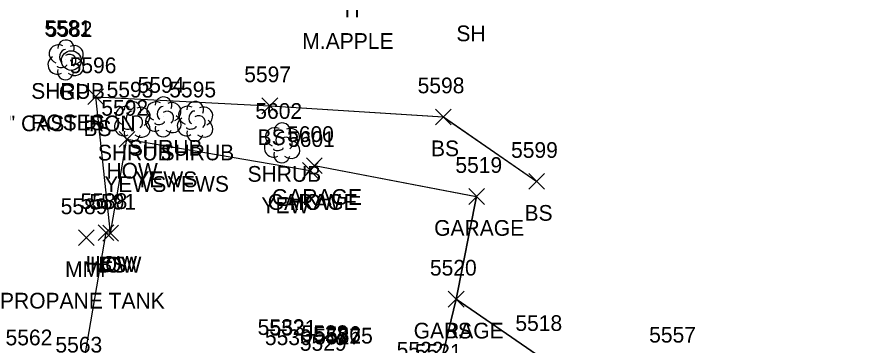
# Model space of a CAD drawing. Extents: x 1554668 to 1563881, y 831386 to 834374.
# Drawn here: x 1561788 to 1561896.2, y 833166.5 to 833208.3 of the extents above; entities that cross this region are included whole.
import ezdxf

# ---------------------------------------------------------------- set-up
doc = ezdxf.new("R2010")
doc.units = 0
for name, color, linetype in [('L_A', 7, 'Continuous'), ('L_C', 7, 'Continuous'), ('L_I', 7, 'Continuous'), ('L_TIC', 7, 'Continuous'), ('LBC', 7, 'Continuous'), ('LELB', 7, 'Continuous'), ('LSH', 7, 'Continuous'), ('R_A', 7, 'Continuous'), ('R_C', 7, 'Continuous'), ('R_I', 7, 'Continuous'), ('RGP', 7, 'Continuous')]:
    doc.layers.add(name, color=color, linetype=linetype)

msp = doc.modelspace()

# ---------------------------------------------------------------- linework, layer by layer
at = {"layer": 'L_TIC'}
for points in [[(1561797, 833197.16), (1561799, 833199.16)], [(1561799, 833197.16), (1561797, 833199.16)], [(1561819.15, 833196.01), (1561821.15, 833198.01)], [(1561821.15, 833196.01), (1561819.15, 833198.01)], [(1561841.2, 833194.6), (1561843.2, 833196.6)], [(1561843.2, 833194.6), (1561841.2, 833196.6)], [(1561800.98, 833191.75), (1561802.98, 833193.75)], [(1561802.98, 833191.75), (1561800.98, 833193.75)], [(1561824.81, 833188.41), (1561826.81, 833190.41)], [(1561826.81, 833188.41), (1561824.81, 833190.41)], [(1561824.28, 833187.78), (1561826.28, 833189.78)], [(1561826.28, 833187.78), (1561824.28, 833189.78)], [(1561824.28, 833187.78), (1561826.28, 833189.78)], [(1561826.28, 833187.78), (1561824.28, 833189.78)], [(1561853.09, 833186.39), (1561855.09, 833188.39)], [(1561855.09, 833186.39), (1561853.09, 833188.39)], [(1561845.44, 833184.48), (1561847.44, 833186.48)], [(1561847.44, 833184.48), (1561845.44, 833186.48)], [(1561845.44, 833184.48), (1561847.44, 833186.48)], [(1561847.44, 833184.48), (1561845.44, 833186.48)], [(1561798.33, 833179.89), (1561800.33, 833181.89)], [(1561800.33, 833179.89), (1561798.33, 833181.89)], [(1561798.89, 833179.81), (1561800.89, 833181.81)], [(1561800.89, 833179.81), (1561798.89, 833181.81)], [(1561798.89, 833179.81), (1561800.89, 833181.81)], [(1561800.89, 833179.81), (1561798.89, 833181.81)], [(1561795.82, 833179.23), (1561797.82, 833181.23)], [(1561797.82, 833179.23), (1561795.82, 833181.23)], [(1561842.84, 833171.42), (1561844.84, 833173.42)], [(1561844.84, 833171.42), (1561842.84, 833173.42)], [(1561842.84, 833171.42), (1561844.84, 833173.42)], [(1561844.84, 833171.42), (1561842.84, 833173.42)]]:
    msp.add_lwpolyline(points, dxfattribs=at)
at = {"layer": 'LBC'}
for points in [[(1561821.8, 833164.88), (1561818.95, 833148.59), (1561818.14, 833148.57), (1561812.69, 833149.55), (1561794.53, 833152.5), (1561795.19, 833157.24), (1561796.19, 833162.63), (1561799.33, 833180.89), (1561799.89, 833180.82), (1561801.98, 833192.75), (1561825.28, 833188.78)], [(1561821.8, 833164.88), (1561818.95, 833148.59), (1561818.14, 833148.57), (1561812.69, 833149.55), (1561794.53, 833152.5), (1561795.19, 833157.24), (1561796.19, 833162.63), (1561799.33, 833180.89), (1561799.89, 833180.82), (1561801.98, 833192.75), (1561825.28, 833188.78)], [(1561821.8, 833164.88), (1561818.95, 833148.59), (1561818.14, 833148.57), (1561812.69, 833149.55), (1561794.53, 833152.5), (1561795.19, 833157.24), (1561796.19, 833162.63), (1561799.33, 833180.89), (1561799.89, 833180.82), (1561801.98, 833192.75), (1561825.28, 833188.78)], [(1561821.85, 833164.87), (1561819, 833148.58), (1561818.19, 833148.56), (1561812.69, 833149.55), (1561794.53, 833152.5), (1561795.19, 833157.24), (1561796.19, 833162.63), (1561799.33, 833180.89), (1561799.89, 833180.81), (1561801.98, 833192.75), (1561825.28, 833188.78)], [(1561825.81, 833189.41), (1561825.28, 833188.78)], [(1561825.81, 833189.41), (1561825.28, 833188.78)], [(1561825.81, 833189.41), (1561825.28, 833188.78)], [(1561825.81, 833189.41), (1561825.28, 833188.78)], [(1561825.81, 833189.41), (1561846.39, 833185.49)], [(1561825.81, 833189.41), (1561846.39, 833185.49)], [(1561825.81, 833189.41), (1561846.39, 833185.49)], [(1561825.81, 833189.41), (1561846.44, 833185.48)], [(1561846.39, 833185.49), (1561843.79, 833172.42), (1561841.23, 833161.73), (1561839.48, 833161.99), (1561830.5, 833163.8), (1561829.04, 833163.99)], [(1561846.39, 833185.49), (1561843.79, 833172.42), (1561841.23, 833161.73), (1561839.48, 833161.99), (1561830.5, 833163.8), (1561829.04, 833163.99)], [(1561846.39, 833185.49), (1561843.79, 833172.42), (1561841.23, 833161.73), (1561839.48, 833161.99), (1561830.5, 833163.8), (1561829.04, 833163.99)], [(1561846.44, 833185.48), (1561843.84, 833172.42), (1561841.27, 833161.72), (1561839.53, 833161.99), (1561830.55, 833163.78), (1561829.09, 833163.98)]]:
    msp.add_lwpolyline(points, dxfattribs=at)
at = {"layer": 'LELB'}
for points in [[(1561799.89, 833180.82), (1561798, 833198.16), (1561820.15, 833197.01), (1561842.21, 833195.6), (1561854.09, 833187.38)], [(1561799.89, 833180.82), (1561798, 833198.16), (1561820.15, 833197.01), (1561842.21, 833195.6), (1561854.09, 833187.38)], [(1561799.89, 833180.82), (1561798, 833198.16), (1561820.15, 833197.01), (1561842.21, 833195.6), (1561854.09, 833187.38)], [(1561799.89, 833180.81), (1561798, 833198.16), (1561820.15, 833197.01), (1561842.2, 833195.6), (1561854.09, 833187.39)], [(1561896.16, 833110.53), (1561885.65, 833103.52), (1561871.44, 833107.41), (1561860, 833107.51), (1561849.39, 833112.12), (1561846.34, 833125.61), (1561849.36, 833137.74), (1561853.59, 833159.39), (1561854.01, 833165.39), (1561843.79, 833172.42)], [(1561896.16, 833110.53), (1561885.65, 833103.52), (1561871.44, 833107.41), (1561860, 833107.51), (1561849.39, 833112.12), (1561846.34, 833125.61), (1561849.36, 833137.74), (1561853.59, 833159.39), (1561854.01, 833165.39), (1561843.79, 833172.42)], [(1561896.16, 833110.53), (1561885.65, 833103.52), (1561871.44, 833107.41), (1561860, 833107.51), (1561849.39, 833112.12), (1561846.34, 833125.61), (1561849.36, 833137.74), (1561853.59, 833159.39), (1561854.01, 833165.39), (1561843.79, 833172.42)], [(1561896.2, 833110.52), (1561885.69, 833103.51), (1561871.49, 833107.41), (1561860.04, 833107.51), (1561849.43, 833112.11), (1561846.39, 833125.6), (1561849.41, 833137.73), (1561853.64, 833159.38), (1561854.06, 833165.38), (1561843.84, 833172.42)]]:
    msp.add_lwpolyline(points, dxfattribs=at)
at = {"layer": 'LSH'}
for p, q in [((1561794.17, 833202.9), (1561794.17, 833202.9)), ((1561794.17, 833202.9), (1561794.17, 833202.9)), ((1561802.65, 833195.06), (1561802.65, 833195.06)), ((1561802.65, 833195.06), (1561802.65, 833195.06)), ((1561806.59, 833195.66), (1561806.59, 833195.66)), ((1561806.59, 833195.66), (1561806.59, 833195.66)), ((1561810.62, 833195.08), (1561810.62, 833195.08)), ((1561810.62, 833195.08), (1561810.62, 833195.08)), ((1561821.68, 833192.35), (1561821.68, 833192.35)), ((1561821.68, 833192.35), (1561821.68, 833192.35))]:
    msp.add_line(p, q, dxfattribs=at)
for centre in [(1561794.22, 833204.33), (1561806.63, 833197.09), (1561802.69, 833196.49), (1561810.66, 833196.52), (1561821.73, 833193.79)]:
    msp.add_arc(centre, 1.05, 335.5272, 180.9563, dxfattribs=at)
for centre, major_axis, ratio, start_param, end_param in [((1561793.38, 833203.57), (1.21, -0.51), 0.895232, 1.570796, 4.712389), ((1561795.21, 833203.48), (-1.14, -0.48), 0.949671, 1.570796, 4.712389), ((1561793.96, 833203.36), (-0.208, -0.792), 0.645439, 3.141593, 6.283185), ((1561794.67, 833202.73), (-0.5, 0.667), 0.989748, 3.141593, 6.283185), ((1561793.09, 833202.19), (0.58, -1.04), 0.959034, 3.141593, 6.283185), ((1561795.17, 833202.07), (-1.09, 0.79), 0.841452, 1.570796, 4.712389), ((1561794.17, 833201.4), (0.26, 1.06), 0.942809, 1.570796, 4.712389), ((1561793.71, 833202.15), (-0.625, -0.083), 0.423636, 0, 3.141593), ((1561801.86, 833195.73), (1.21, -0.51), 0.895232, 1.570796, 4.712389), ((1561803.69, 833195.64), (-1.14, -0.48), 0.949671, 1.570796, 4.712389), ((1561805.79, 833196.32), (1.21, -0.51), 0.895232, 1.570796, 4.712389), ((1561806.38, 833196.11), (-0.208, -0.792), 0.645439, 3.141593, 6.283185), ((1561807.63, 833196.24), (-1.14, -0.48), 0.949671, 1.570796, 4.712389), ((1561809.83, 833195.75), (1.21, -0.51), 0.895232, 1.570796, 4.712389), ((1561811.66, 833195.67), (-1.14, -0.48), 0.949671, 1.570796, 4.712389), ((1561802.44, 833195.52), (-0.208, -0.792), 0.645439, 3.141593, 6.283185), ((1561803.15, 833194.89), (-0.5, 0.667), 0.989748, 3.141593, 6.283185), ((1561805.5, 833194.95), (0.58, -1.04), 0.959034, 3.141593, 6.283185), ((1561807.09, 833195.49), (-0.5, 0.667), 0.989748, 3.141593, 6.283185), ((1561810.41, 833195.54), (-0.208, -0.792), 0.645439, 3.141593, 6.283185), ((1561811.12, 833194.92), (-0.5, 0.667), 0.989748, 3.141593, 6.283185), ((1561801.56, 833194.35), (0.58, -1.04), 0.959034, 3.141593, 6.283185), ((1561803.65, 833194.23), (-1.09, 0.79), 0.841452, 1.570796, 4.712389), ((1561806.13, 833194.91), (-0.625, -0.083), 0.423636, 0, 3.141593), ((1561807.59, 833194.82), (-1.09, 0.79), 0.841452, 1.570796, 4.712389), ((1561809.53, 833194.38), (0.58, -1.04), 0.959034, 3.141593, 6.283185), ((1561811.62, 833194.25), (-1.09, 0.79), 0.841452, 1.570796, 4.712389), ((1561802.65, 833193.56), (0.26, 1.06), 0.942809, 1.570796, 4.712389), ((1561802.19, 833194.31), (-0.625, -0.083), 0.423636, 0, 3.141593), ((1561806.59, 833194.16), (0.26, 1.06), 0.942809, 1.570796, 4.712389), ((1561810.62, 833193.58), (0.26, 1.06), 0.942809, 1.570796, 4.712389), ((1561810.16, 833194.33), (-0.625, -0.083), 0.423636, 0, 3.141593), ((1561820.89, 833193.02), (1.21, -0.51), 0.895232, 1.570796, 4.712389), ((1561821.47, 833192.81), (-0.208, -0.792), 0.645439, 3.141593, 6.283185), ((1561822.72, 833192.94), (-1.14, -0.48), 0.949671, 1.570796, 4.712389), ((1561820.6, 833191.64), (0.58, -1.04), 0.959034, 3.141593, 6.283185), ((1561822.18, 833192.19), (-0.5, 0.667), 0.989748, 3.141593, 6.283185), ((1561821.22, 833191.6), (-0.625, -0.083), 0.423636, 0, 3.141593), ((1561822.68, 833191.52), (-1.09, 0.79), 0.841452, 1.570796, 4.712389), ((1561821.68, 833190.85), (0.26, 1.06), 0.942809, 1.570796, 4.712389)]:
    msp.add_ellipse(centre, major_axis=major_axis, ratio=ratio, start_param=start_param, end_param=end_param, dxfattribs=at)
at = {"layer": 'RGP'}
msp.add_line((1561794.9, 833202.77), (1561794.9, 833202.77), dxfattribs=at)
for radius in [1.25, 0.0833]:
    msp.add_circle((1561794.9, 833202.77), radius, dxfattribs=at)

# ---------------------------------------------------------------- texts
at = {"layer": 'L_A'}
for s, p in [('H', (1561829.65, 833208.25)), ('SH', (1561843.87, 833205.22)), ('SHRUB', (1561789.8, 833197.9)), ('BS', (1561796.45, 833193.16)), ('BS', (1561818.59, 833192.01)), ('SHRUB', (1561802.22, 833190.66)), ('BS', (1561840.64, 833190.6)), ('SHRUB', (1561798.28, 833190.06)), ('SHRUB', (1561806.25, 833190.08)), ('HOW', (1561799.37, 833187.75)), ('SHRUB', (1561817.31, 833187.35)), ('GARAGE', (1561820.41, 833184.41)), ('GARAGE', (1561819.88, 833183.78)), ('HOW', (1561822.66, 833183.78)), ('BS', (1561852.53, 833182.39)), ('GARAGE', (1561841.04, 833180.48)), ('GARAGE', (1561841.04, 833180.48)), ('HOW', (1561796.72, 833175.89)), ('HOW', (1561797.28, 833175.81)), ('BS', (1561798.33, 833175.81)), ('MMF', (1561794.11, 833175.23)), ('GARAGE', (1561838.44, 833167.42)), ('BS', (1561842.28, 833167.42))]:
    msp.add_text(s, height=2, dxfattribs=at).set_placement(p)
at = {"layer": 'L_C'}
for s, p in [('M.APPLE', (1561824.28, 833204.25)), ('ROSES', (1561789.79, 833193.9)), ('YEWS', (1561803.04, 833186.66)), ('YEWS', (1561799.1, 833186.06)), ('YEWS', (1561807.07, 833186.08)), ('YEW', (1561819.08, 833183.35)), ('PROPANE TANK', (1561785.83, 833171.23))]:
    msp.add_text(s, height=2, dxfattribs=at).set_placement(p)
at = {"layer": 'L_I'}
for s, p in [('5581', (1561791.48, 833205.9)), ('5596', (1561794.69, 833201.16)), ('5597', (1561816.89, 833200.01)), ('5594', (1561803.33, 833198.66)), ('5595', (1561807.36, 833198.08)), ('5598', (1561838.94, 833198.6)), ('5593', (1561799.39, 833198.06)), ('5592', (1561798.72, 833195.75)), ('5602', (1561818.3, 833195.35)), ('5600', (1561822.34, 833192.41)), ('5601', (1561822.46, 833191.78)), ('5601', (1561822.46, 833191.78)), ('5599', (1561850.82, 833190.39)), ('5519', (1561843.74, 833188.48)), ('5519', (1561843.74, 833188.48)), ('5589', (1561793.55, 833183.23)), ('5588', (1561796.07, 833183.89)), ('5591', (1561797.2, 833183.81)), ('5591', (1561797.2, 833183.81)), ('5520', (1561840.5, 833175.42)), ('5520', (1561840.5, 833175.42)), ('5532', (1561818.59, 833167.87)), ('5532', (1561818.59, 833167.87)), ('5531', (1561820.13, 833167.79)), ('5531', (1561820.13, 833167.79)), ('5518', (1561851.37, 833168.38)), ('5528', (1561824.17, 833167.09)), ('5528', (1561824.17, 833167.09)), ('5526', (1561825.77, 833166.98)), ('5526', (1561825.77, 833166.98)), ('5525', (1561827.29, 833166.78)), ('5557', (1561868.38, 833166.9)), ('5562', (1561786.54, 833166.55)), ('5563', (1561792.88, 833165.63)), ('5563', (1561792.88, 833165.63)), ('5530', (1561819.52, 833166.58)), ('5529', (1561823.96, 833165.86)), ('5527', (1561825.79, 833166.68)), ('5522', (1561836.27, 833164.99)), ('5521', (1561838.58, 833164.72))]:
    msp.add_text(s, height=2, dxfattribs=at).set_placement(p)
at = {"layer": 'R_A'}
msp.add_text('GP', height=2, dxfattribs=at).set_placement((1561793.33, 833197.77))
at = {"layer": 'R_C'}
msp.add_text('3" CAST IRON', height=2, dxfattribs=at).set_placement((1561785.33, 833193.77))
at = {"layer": 'R_I'}
for s, p in [('5582', (1561791.64, 833205.77)), ('5525', (1561827.29, 833166.78)), ('5530', (1561819.52, 833166.58)), ('5522', (1561836.27, 833164.99)), ('5521', (1561838.58, 833164.72))]:
    msp.add_text(s, height=2, dxfattribs=at).set_placement(p)

doc.saveas('drawing.dxf')
